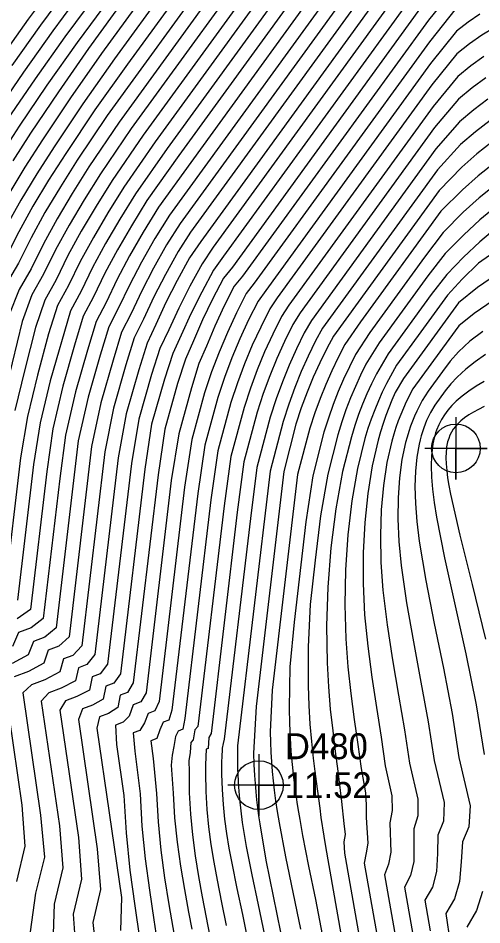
# Model space of a CAD drawing. Extents: x 2356077 to 2359823, y 225951 to 227822.
# Drawn here: x 2356948.1 to 2356992.7, y 227212.8 to 227300.1 of the extents above; entities that cross this region are included whole.
import ezdxf

# ---------------------------------------------------------------- set-up
doc = ezdxf.new("R2010")
doc.units = 0
for name, color, linetype in [('DTM Contours Major', 7, 'Continuous'), ('DTM Contours Minor', 7, 'Continuous'), ('Exist DTM Regular Point CELL', 7, 'Continuous'), ('Exist DTM Regular Point Cogo Elevation', 7, 'Continuous'), ('Exist DTM Regular Point Cogo Number', 7, 'Continuous')]:
    doc.layers.add(name, color=color, linetype=linetype)

msp = doc.modelspace()

# ---------------------------------------------------------------- linework, layer by layer
at = {"layer": 'DTM Contours Major'}
for points in [[(2356964.366, 227310.281), (2356954.85, 227297.157), (2356951.949, 227292.987), (2356949.277, 227288.993), (2356947.579, 227286.344)], [(2356978.325, 227307.22), (2356963.56, 227286.857), (2356960.475, 227282.515), (2356958.991, 227280.097), (2356957.645, 227277.777), (2356956.432, 227275.509), (2356955.344, 227273.25), (2356954.343, 227271.383), (2356953.517, 227268.58), (2356952.371, 227264.631), (2356951.412, 227260.517), (2356950.837, 227256.422), (2356949.261, 227243.141), (2356947.978, 227242.239)], [(2356985.256, 227305.621), (2356965.653, 227278.588), (2356964.572, 227277.004), (2356963.385, 227274.818), (2356962.31, 227272.688), (2356961.341, 227270.573), (2356960.487, 227268.785), (2356959.687, 227266.219), (2356958.475, 227261.991), (2356957.711, 227257.749), (2356955.461, 227238.786), (2356954.679, 227237.826), (2356953.875, 227237.522), (2356953.607, 227236.252), (2356952.215, 227235.564), (2356951.028, 227235.116), (2356950.3, 227234.318), (2356952.053, 227222.297), (2356952.367, 227218.246), (2356951.559, 227214.759), (2356951.412, 227210.921)], [(2356951.928, 227303.885), (2356949.052, 227299.989), (2356946.329, 227296.173)], [(2356967.984, 227304.114), (2356957.806, 227290.078), (2356954.898, 227285.751), (2356953.291, 227283.212), (2356951.827, 227280.763), (2356950.504, 227278.359), (2356949.317, 227275.958), (2356948.174, 227273.942), (2356947.192, 227271.449)], [(2356990.262, 227301.054), (2356987.681, 227297.809), (2356970.816, 227274.551), (2356970.042, 227273.557), (2356969.101, 227271.697), (2356968.23, 227269.818), (2356967.432, 227267.932), (2356966.702, 227266.007), (2356966.033, 227264.009), (2356964.797, 227259.502), (2356964.094, 227254.925), (2356961.641, 227234.259), (2356961.247, 227233.362), (2356960.595, 227233.116), (2356960.253, 227232.213), (2356959.811, 227231.487), (2356959.155, 227231.24), (2356959.31, 227229.477), (2356959.823, 227225.393), (2356959.993, 227222.259), (2356960.31, 227219.129), (2356960.714, 227216.095), (2356961.144, 227213.249), (2356961.541, 227210.683)], [(2356993.317, 227292.285), (2356991.955, 227291.259), (2356990.586, 227290.094), (2356988.297, 227287.503), (2356976.315, 227270.979), (2356975.625, 227269.79), (2356974.873, 227268.244), (2356974.174, 227266.678), (2356973.522, 227265.072), (2356972.914, 227263.408), (2356972.347, 227261.667), (2356971.063, 227256.822), (2356970.453, 227251.912), (2356967.928, 227230.632), (2356967.816, 227230.235), (2356967.732, 227229.781), (2356967.682, 227228.848), (2356967.672, 227228.598), (2356967.666, 227227.923), (2356967.669, 227227.264), (2356967.715, 227225.786), (2356967.811, 227224.358), (2356967.955, 227222.956), (2356968.144, 227221.559), (2356968.376, 227220.143), (2356968.646, 227218.687), (2356969.139, 227216.269), (2356969.671, 227213.75), (2356970.189, 227211.187)], [(2356994.127, 227281.969), (2356992.543, 227280.66), (2356990.976, 227279.224), (2356989.194, 227277.42), (2356987.519, 227275.274), (2356982.826, 227268.801), (2356981.57, 227266.746), (2356981.042, 227265.686), (2356980.545, 227264.608), (2356980.079, 227263.505), (2356979.642, 227262.368), (2356979.233, 227261.191), (2356978.851, 227259.966), (2356977.895, 227256.178), (2356977.197, 227252.14), (2356976.691, 227247.871), (2356976.201, 227243.608), (2356976.01, 227239.533), (2356975.999, 227235.775), (2356976.066, 227233.875), (2356976.177, 227232.098), (2356976.323, 227230.419), (2356976.496, 227228.817), (2356976.684, 227227.268), (2356977.111, 227224), (2356977.233, 227223.112), (2356977.496, 227221.289), (2356977.658, 227220.311), (2356979.888, 227207.704)], [(2356992.81, 227269.897), (2356991.575, 227268.974), (2356990.492, 227267.941), (2356989.661, 227267.057), (2356988.923, 227266.054), (2356987.562, 227264.176), (2356986.964, 227263.263), (2356986.45, 227262.237), (2356986.238, 227261.76), (2356986.04, 227261.274), (2356985.855, 227260.778), (2356985.683, 227260.269), (2356985.524, 227259.746), (2356985.378, 227259.208), (2356985.031, 227257.576), (2356984.791, 227255.805), (2356984.66, 227253.897), (2356984.641, 227251.854), (2356984.738, 227249.677), (2356984.951, 227247.366), (2356985.461, 227243.775), (2356986.13, 227240.003), (2356986.861, 227236.15), (2356987.557, 227232.314), (2356988.122, 227228.594), (2356989.086, 227224.536), (2356989.019, 227222.745), (2356988.503, 227221.391), (2356988.442, 227219.635), (2356988.367, 227217.909), (2356987.981, 227216.395), (2356987.25, 227215.14), (2356987.753, 227212.2)]]:
    msp.add_lwpolyline(points, dxfattribs=at)
at = {"layer": 'DTM Contours Minor'}
for points in [[(2356972.785, 227308.504), (2356958.968, 227289.449), (2356956.018, 227285.102), (2356954.433, 227282.587), (2356952.992, 227280.163), (2356951.689, 227277.787), (2356950.522, 227275.415), (2356949.409, 227273.431), (2356948.469, 227270.884), (2356946.552, 227262.914)], [(2356975.558, 227307.865), (2356961.276, 227288.169), (2356958.253, 227283.807), (2356956.715, 227281.34), (2356955.32, 227278.968), (2356954.061, 227276.646), (2356952.933, 227274.331), (2356951.877, 227272.409), (2356951.014, 227269.694), (2356949.929, 227265.701), (2356948.985, 227261.713), (2356948.307, 227257.745), (2356946.784, 227244.912)], [(2356974.172, 227308.186), (2356960.125, 227288.813), (2356957.136, 227284.454), (2356955.575, 227281.963), (2356954.156, 227279.565), (2356952.876, 227277.216), (2356951.728, 227274.872), (2356950.643, 227272.92), (2356949.743, 227270.301), (2356948.707, 227266.237), (2356947.77, 227262.313)], [(2356979.708, 227306.895), (2356964.692, 227286.187), (2356961.579, 227281.869), (2356960.123, 227279.477), (2356958.804, 227277.183), (2356957.615, 227274.942), (2356956.547, 227272.712), (2356955.575, 227270.868), (2356954.751, 227268.103), (2356953.591, 227264.099), (2356952.623, 227259.921), (2356952.102, 227255.76), (2356950.5, 227242.259), (2356949.317, 227241.356), (2356948.119, 227240.904), (2356947.55, 227239.573)], [(2356976.942, 227307.543), (2356962.421, 227287.518), (2356959.366, 227283.161), (2356957.854, 227280.718), (2356956.483, 227278.372), (2356955.247, 227276.077), (2356954.139, 227273.79), (2356953.111, 227271.896), (2356951.151, 227265.165), (2356950.199, 227261.114), (2356949.572, 227257.084), (2356948.022, 227244.025)], [(2356981.09, 227306.569), (2356962.638, 227281.122), (2356961.25, 227278.857), (2356959.96, 227276.59), (2356958.796, 227274.377), (2356957.75, 227272.175), (2356956.806, 227270.352), (2356955.985, 227267.628), (2356954.81, 227263.569), (2356953.873, 227259.368), (2356951.739, 227241.382), (2356950.656, 227240.473), (2356949.55, 227240.056), (2356949.058, 227238.761), (2356947.493, 227237.947)], [(2356982.472, 227306.244), (2356963.665, 227280.308), (2356962.371, 227278.238), (2356961.111, 227275.997), (2356959.973, 227273.812), (2356958.95, 227271.639), (2356958.035, 227269.832), (2356957.217, 227267.155), (2356956.029, 227263.04), (2356955.154, 227258.839), (2356952.979, 227240.509), (2356951.996, 227239.59), (2356950.982, 227239.208), (2356950.567, 227237.951), (2356949.076, 227237.156), (2356947.708, 227236.64)], [(2356983.857, 227305.923), (2356964.676, 227279.472), (2356963.482, 227277.618), (2356962.254, 227275.405), (2356961.145, 227273.248), (2356960.146, 227271.104), (2356959.26, 227269.308), (2356958.448, 227266.685), (2356957.245, 227262.515), (2356956.434, 227258.303), (2356954.22, 227239.648), (2356953.34, 227238.709), (2356952.431, 227238.366), (2356952.1, 227237.13), (2356950.662, 227236.366), (2356949.378, 227235.882), (2356948.525, 227235.101), (2356950.244, 227223.315), (2356950.619, 227219.268), (2356949.746, 227215.798), (2356949.224, 227212.092)], [(2356963.904, 227305.181), (2356957.364, 227296.162), (2356954.307, 227291.846), (2356951.533, 227287.701), (2356949.865, 227285.094), (2356948.338, 227282.567), (2356946.951, 227280.08)], [(2356962.531, 227305.519), (2356956.114, 227296.67), (2356953.135, 227292.42), (2356950.409, 227288.35), (2356948.724, 227285.721), (2356947.177, 227283.169)], [(2356986.697, 227305.377), (2356966.868, 227278.032), (2356965.803, 227276.439), (2356964.614, 227274.267), (2356963.541, 227272.154), (2356962.575, 227270.058), (2356961.727, 227268.283), (2356960.927, 227265.757), (2356959.687, 227261.464), (2356958.99, 227257.203), (2356956.695, 227237.86), (2356955.985, 227236.93), (2356955.197, 227236.633), (2356954.934, 227235.373), (2356953.723, 227234.744), (2356952.646, 227234.338), (2356952.088, 227233.445), (2356953.876, 227221.187), (2356954.171, 227217.177), (2356953.361, 227213.784), (2356953.669, 227209.76)], [(2356965.269, 227304.832), (2356958.607, 227295.644), (2356955.475, 227291.271), (2356952.655, 227287.051), (2356951.007, 227284.466), (2356949.5, 227281.965), (2356948.134, 227279.506), (2356946.908, 227277.047)], [(2356966.629, 227304.476), (2356956.64, 227290.697), (2356953.777, 227286.401), (2356952.149, 227283.839), (2356950.663, 227281.363), (2356949.319, 227278.932), (2356948.112, 227276.502), (2356946.939, 227274.452)], [(2356987.44, 227304.171), (2356967.845, 227277.147), (2356966.893, 227275.821), (2356965.75, 227273.689), (2356964.716, 227271.611), (2356963.783, 227269.55), (2356962.964, 227267.775), (2356962.182, 227265.32), (2356960.933, 227260.967), (2356960.268, 227256.651), (2356957.93, 227236.95), (2356957.297, 227236.036), (2356956.533, 227235.749), (2356956.277, 227234.508), (2356955.238, 227233.927), (2356954.269, 227233.562), (2356953.88, 227232.543), (2356955.698, 227220.082), (2356956.02, 227216.162), (2356955.267, 227212.98), (2356955.766, 227208.685)], [(2356953.169, 227303.409), (2356950.231, 227299.425), (2356947.457, 227295.534)], [(2356990.309, 227303.291), (2356987.582, 227299.905), (2356969.693, 227275.234), (2356968.891, 227274.275), (2356967.92, 227272.368), (2356967.021, 227270.432), (2356966.199, 227268.496), (2356965.471, 227266.811), (2356964.765, 227264.49), (2356963.543, 227260.06), (2356962.824, 227255.551), (2356960.398, 227235.104), (2356959.901, 227234.242), (2356959.142, 227233.956), (2356958.771, 227232.858), (2356958.2, 227232.268), (2356957.467, 227231.992), (2356957.554, 227230.124), (2356958.255, 227225.232), (2356958.468, 227221.621), (2356958.845, 227218.021), (2356959.303, 227214.59), (2356959.754, 227211.485)], [(2356954.41, 227302.934), (2356951.409, 227298.861), (2356948.585, 227294.895), (2356945.971, 227291.068)], [(2356955.652, 227302.461), (2356952.588, 227298.298), (2356949.714, 227294.255), (2356947.065, 227290.369)], [(2356956.878, 227301.985), (2356953.768, 227297.733), (2356950.852, 227293.615), (2356948.171, 227289.671), (2356946.43, 227286.989)], [(2356987.503, 227302.027), (2356968.712, 227276.113), (2356967.849, 227275.034), (2356966.8, 227273.03), (2356965.835, 227271.022), (2356964.958, 227269.022), (2356964.185, 227267.245), (2356963.436, 227264.898), (2356962.191, 227260.502), (2356961.548, 227256.114), (2356959.168, 227236.056), (2356958.617, 227235.146), (2356957.902, 227234.877), (2356957.67, 227233.696), (2356956.787, 227233.123), (2356955.915, 227232.795), (2356955.664, 227231.696), (2356958.042, 227215.393), (2356957.932, 227212.222)], [(2356992.52, 227300.479), (2356991.4, 227299.71), (2356990.277, 227298.84), (2356987.787, 227295.725), (2356971.928, 227273.854), (2356971.182, 227272.842), (2356970.271, 227271.022), (2356969.43, 227269.204), (2356968.658, 227267.369), (2356967.95, 227265.49), (2356967.298, 227263.539), (2356966.051, 227258.96), (2356965.365, 227254.316), (2356962.886, 227233.429), (2356962.592, 227232.481), (2356962.04, 227232.273), (2356961.736, 227231.543), (2356961.423, 227230.707), (2356960.839, 227230.487), (2356961.073, 227228.773), (2356961.404, 227225.407), (2356961.548, 227222.671), (2356961.821, 227219.948), (2356962.181, 227217.286), (2356962.588, 227214.736), (2356963.233, 227211.025)], [(2356993.908, 227299.167), (2356992.713, 227298.437), (2356991.524, 227297.596), (2356990.33, 227296.641), (2356987.902, 227293.652), (2356973.033, 227273.147), (2356972.308, 227272.102), (2356971.431, 227270.34), (2356970.624, 227268.582), (2356969.879, 227266.801), (2356969.193, 227264.971), (2356968.56, 227263.066), (2356967.301, 227258.416), (2356966.636, 227253.708), (2356964.135, 227232.628), (2356963.941, 227231.601), (2356963.489, 227231.431), (2356963.226, 227230.907), (2356963.073, 227229.941), (2356962.894, 227229.115), (2356962.825, 227228.144), (2356963.008, 227225.442), (2356963.141, 227223.077), (2356963.383, 227220.732), (2356963.707, 227218.424), (2356964.087, 227216.168), (2356964.496, 227213.982), (2356964.812, 227212.362)], [(2356992.912, 227296.39), (2356991.661, 227295.483), (2356990.403, 227294.451), (2356988.024, 227291.589), (2356974.132, 227272.431), (2356973.422, 227271.341), (2356972.586, 227269.651), (2356971.814, 227267.955), (2356971.1, 227266.23), (2356970.439, 227264.453), (2356969.828, 227262.599), (2356968.562, 227257.882), (2356967.908, 227253.101), (2356965.389, 227231.879), (2356965.08, 227231.532), (2356964.934, 227230.588), (2356964.708, 227230.308), (2356964.64, 227229.369), (2356964.522, 227228.554), (2356964.556, 227227.546), (2356964.56, 227225.477), (2356964.666, 227223.437), (2356964.858, 227221.42), (2356965.122, 227219.421), (2356965.442, 227217.432), (2356965.804, 227215.447), (2356966.545, 227211.632)], [(2356993.115, 227294.339), (2356991.806, 227293.371), (2356990.49, 227292.269), (2356988.155, 227289.539), (2356975.226, 227271.708), (2356974.527, 227270.57), (2356973.733, 227268.951), (2356972.997, 227267.318), (2356972.314, 227265.651), (2356971.679, 227263.927), (2356971.09, 227262.127), (2356969.815, 227257.341), (2356969.179, 227252.495), (2356966.652, 227231.194), (2356966.45, 227230.801), (2356966.379, 227229.744), (2356966.193, 227229.674), (2356966.156, 227228.951), (2356966.129, 227228.152), (2356966.115, 227227.371), (2356966.14, 227225.606), (2356966.24, 227223.887), (2356966.406, 227222.195), (2356966.632, 227220.509), (2356966.909, 227218.811), (2356967.231, 227217.081), (2356967.668, 227214.91), (2356968.12, 227212.7)], [(2356993.518, 227290.227), (2356992.105, 227289.145), (2356990.686, 227287.922), (2356988.451, 227285.484), (2356977.397, 227270.24), (2356976.713, 227269.007), (2356976.004, 227267.54), (2356975.341, 227266.048), (2356974.72, 227264.514), (2356974.139, 227262.92), (2356973.594, 227261.25), (2356972.334, 227256.44), (2356969.196, 227229.999), (2356969.191, 227229.429), (2356969.192, 227228.861), (2356969.198, 227228.306), (2356969.21, 227227.763), (2356969.227, 227227.231), (2356969.289, 227226.035), (2356969.382, 227224.875), (2356969.504, 227223.738), (2356969.655, 227222.606), (2356969.834, 227221.465), (2356970.04, 227220.299), (2356970.584, 227217.565), (2356971.196, 227214.697), (2356971.809, 227211.766)], [(2356993.713, 227288.158), (2356992.253, 227287.02), (2356990.791, 227285.742), (2356988.615, 227283.48), (2356978.447, 227269.457), (2356977.786, 227268.26), (2356977.116, 227266.892), (2356976.486, 227265.497), (2356975.893, 227264.058), (2356975.334, 227262.563), (2356974.806, 227260.995), (2356973.675, 227256.423), (2356970.988, 227233.775), (2356970.725, 227229.295), (2356970.771, 227228.214), (2356970.834, 227227.161), (2356970.894, 227226.363), (2356970.964, 227225.577), (2356971.044, 227224.799), (2356971.134, 227224.027), (2356971.233, 227223.258), (2356971.342, 227222.489), (2356971.931, 227219.003), (2356972.626, 227215.512), (2356973.346, 227212.067)], [(2356993.882, 227286.09), (2356992.376, 227284.895), (2356990.871, 227283.561), (2356988.784, 227281.481), (2356981.055, 227270.822), (2356979.531, 227268.654), (2356978.879, 227267.393), (2356978.266, 227266.117), (2356977.69, 227264.812), (2356977.148, 227263.468), (2356976.639, 227262.072), (2356976.158, 227260.612), (2356974.983, 227256.122), (2356972.521, 227235.372), (2356972.344, 227231.36), (2356972.374, 227230.364), (2356972.417, 227229.401), (2356972.476, 227228.464), (2356972.548, 227227.546), (2356972.635, 227226.641), (2356972.736, 227225.743), (2356972.871, 227224.707), (2356973.024, 227223.664), (2356973.197, 227222.603), (2356973.815, 227219.306), (2356975.258, 227212.35)], [(2356994.024, 227284.031), (2356992.475, 227282.781), (2356990.933, 227281.396), (2356988.993, 227279.456), (2356987.19, 227277.052), (2356981.942, 227269.814), (2356980.556, 227267.688), (2356979.968, 227266.519), (2356979.415, 227265.332), (2356978.896, 227264.118), (2356978.409, 227262.865), (2356977.952, 227261.566), (2356977.524, 227260.209), (2356976.447, 227255.995), (2356975.788, 227251.584), (2356974.642, 227241.921), (2356974.222, 227237.616), (2356974.165, 227233.629), (2356974.196, 227232.153), (2356974.258, 227230.768), (2356974.347, 227229.453), (2356974.461, 227228.191), (2356974.596, 227226.962), (2356974.752, 227225.747), (2356974.85, 227225.046), (2356974.954, 227224.339), (2356975.066, 227223.623), (2356975.186, 227222.894), (2356975.315, 227222.147), (2356975.454, 227221.378), (2356976.036, 227218.408), (2356976.693, 227215.198), (2356977.359, 227211.838)], [(2356994.154, 227279.923), (2356992.545, 227278.555), (2356990.968, 227277.068), (2356989.355, 227275.4), (2356987.837, 227273.481), (2356983.695, 227267.769), (2356982.572, 227265.816), (2356982.103, 227264.869), (2356981.663, 227263.906), (2356981.25, 227262.921), (2356980.864, 227261.908), (2356980.502, 227260.862), (2356980.164, 227259.775), (2356979.324, 227256.434), (2356978.668, 227252.83), (2356978.192, 227249.073), (2356977.895, 227245.275), (2356977.771, 227241.547), (2356977.817, 227238.002), (2356977.945, 227235.699), (2356978.133, 227233.52), (2356978.362, 227231.448), (2356978.611, 227229.464), (2356978.861, 227227.553), (2356979.093, 227225.695), (2356979.211, 227224.641), (2356979.435, 227222.528), (2356979.554, 227221.448), (2356979.425, 227220.751), (2356979.504, 227219.667), (2356981.763, 227206.896)], [(2356999.996, 227279.415), (2356992.306, 227274.149), (2356990.491, 227272.679), (2356985.192, 227265.371), (2356984.392, 227264.027), (2356984.072, 227263.3), (2356983.771, 227262.563), (2356983.489, 227261.813), (2356983.224, 227261.045), (2356982.976, 227260.257), (2356982.745, 227259.444), (2356982.174, 227256.975), (2356981.741, 227254.319), (2356981.447, 227251.515), (2356981.297, 227248.605), (2356981.293, 227245.625), (2356981.44, 227242.617), (2356981.733, 227239.597), (2356982.129, 227236.611), (2356982.575, 227233.68), (2356983.02, 227230.828), (2356983.411, 227228.077), (2356984.043, 227225.172), (2356984.075, 227223.782), (2356983.861, 227222.575), (2356983.951, 227219.757), (2356983.722, 227218.605), (2356983.338, 227217.577), (2356985.525, 227205.215)], [(2356994.207, 227277.749), (2356992.404, 227276.492), (2356990.84, 227274.954), (2356989.417, 227273.422), (2356986.845, 227269.881), (2356984.517, 227266.672), (2356983.545, 227264.901), (2356983.142, 227264.068), (2356982.763, 227263.221), (2356982.407, 227262.355), (2356982.073, 227261.467), (2356981.761, 227260.552), (2356981.471, 227259.605), (2356980.751, 227256.709), (2356980.197, 227253.588), (2356979.808, 227250.313), (2356979.584, 227246.958), (2356979.523, 227243.594), (2356979.624, 227240.295), (2356979.829, 227237.616), (2356980.115, 227235.031), (2356980.446, 227232.538), (2356980.788, 227230.135), (2356981.107, 227227.821), (2356981.526, 227225.474), (2356981.588, 227224.273), (2356981.577, 227223.109), (2356981.752, 227220.628), (2356981.579, 227219.689), (2356981.408, 227218.696), (2356983.643, 227206.06)], [(2356996.969, 227275.044), (2356991.977, 227271.625), (2356990.518, 227270.449), (2356989.538, 227269.133), (2356986.095, 227264.385), (2356985.438, 227263.133), (2356985.168, 227262.531), (2356984.915, 227261.92), (2356984.677, 227261.297), (2356984.455, 227260.66), (2356984.249, 227260.005), (2356984.057, 227259.332), (2356983.593, 227257.288), (2356983.253, 227255.084), (2356983.04, 227252.736), (2356982.958, 227250.26), (2356983.01, 227247.672), (2356983.198, 227244.99), (2356983.596, 227241.661), (2356984.124, 227238.275), (2356984.707, 227234.887), (2356985.273, 227231.555), (2356985.749, 227228.334), (2356986.564, 227224.856), (2356986.55, 227223.269), (2356986.174, 227222), (2356986.171, 227220.419), (2356986.161, 227218.849), (2356985.857, 227217.509), (2356985.28, 227216.39), (2356987.409, 227204.357)], [(2356993.071, 227267.679), (2356992.084, 227266.988), (2356991.182, 227266.265), (2356990.36, 227265.514), (2356989.738, 227264.875), (2356989.183, 227264.181), (2356988.193, 227262.816), (2356987.774, 227262.103), (2356987.412, 227261.34), (2356987.265, 227260.983), (2356987.128, 227260.617), (2356987.002, 227260.243), (2356986.886, 227259.858), (2356986.78, 227259.461), (2356986.684, 227259.053), (2356986.466, 227257.809), (2356986.334, 227256.449), (2356986.287, 227254.967), (2356986.33, 227253.357), (2356986.463, 227251.61), (2356986.688, 227249.722), (2356987.319, 227245.928), (2356988.141, 227241.793), (2356989.03, 227237.47), (2356989.865, 227233.11), (2356990.523, 227228.866), (2356991.607, 227224.218), (2356991.484, 227222.217), (2356990.848, 227220.756), (2356990.721, 227218.825), (2356990.574, 227216.945), (2356990.099, 227215.269), (2356989.268, 227213.843), (2356989.691, 227211.038)], [(2356992.955, 227265.078), (2356992.17, 227264.627), (2356991.461, 227264.162), (2356990.824, 227263.684), (2356990.256, 227263.192), (2356989.834, 227262.773), (2356989.46, 227262.332), (2356989.129, 227261.875), (2356988.829, 227261.421), (2356988.576, 227260.926), (2356988.362, 227260.404), (2356988.277, 227260.158), (2356988.201, 227259.904), (2356988.132, 227259.643), (2356988.071, 227259.373), (2356988.017, 227259.094), (2356987.971, 227258.807), (2356987.88, 227257.926), (2356987.851, 227256.956), (2356987.883, 227255.889), (2356987.977, 227254.717), (2356988.133, 227253.433), (2356988.352, 227252.029), (2356989.123, 227248.107), (2356991.185, 227238.853), (2356992.175, 227233.953), (2356992.937, 227229.157)], [(2356992.938, 227262.669), (2356992.402, 227262.405), (2356991.913, 227262.138), (2356991.47, 227261.866), (2356991.071, 227261.589), (2356990.717, 227261.302), (2356990.404, 227261.007), (2356990.176, 227260.752), (2356989.976, 227260.488), (2356989.802, 227260.211), (2356989.655, 227259.92), (2356989.532, 227259.613), (2356989.434, 227259.287), (2356989.398, 227259.132), (2356989.366, 227258.974), (2356989.338, 227258.81), (2356989.316, 227258.642), (2356989.284, 227258.29), (2356989.27, 227257.748), (2356989.29, 227257.158), (2356989.345, 227256.516), (2356989.433, 227255.819), (2356989.552, 227255.065), (2356989.701, 227254.249), (2356990.59, 227250.287), (2356991.779, 227245.537), (2356993.077, 227240.289)], [(2356946.756, 227235.844), (2356948.443, 227224.281), (2356948.723, 227220.353), (2356947.919, 227216.942)], [(2356992.782, 227215.963), (2356992.211, 227214.133), (2356991.283, 227212.541)]]:
    msp.add_lwpolyline(points, dxfattribs=at)
at = {"layer": 'Exist DTM Regular Point CELL'}
for points in [[(2356990.226, 227261.652), (2356990.226, 227255.652), (2356990.226, 227258.652), (2356993.226, 227258.652), (2356987.226, 227258.652)], [(2356971.257, 227229.215), (2356971.257, 227223.215), (2356971.257, 227226.215), (2356974.257, 227226.215), (2356968.257, 227226.215)]]:
    msp.add_lwpolyline(points, dxfattribs=at)
for centre in [(2356990.226, 227258.652), (2356971.257, 227226.215)]:
    msp.add_circle(centre, 2.344, dxfattribs=at)

# ---------------------------------------------------------------- texts
at = {"layer": 'Exist DTM Regular Point Cogo Elevation'}
msp.add_text('11.52', height=2.5, dxfattribs=at).set_placement((2356973.757, 227224.965))
at = {"layer": 'Exist DTM Regular Point Cogo Number'}
msp.add_text('D480', height=2.5, dxfattribs=at).set_placement((2356973.757, 227228.715))

doc.saveas('drawing.dxf')
